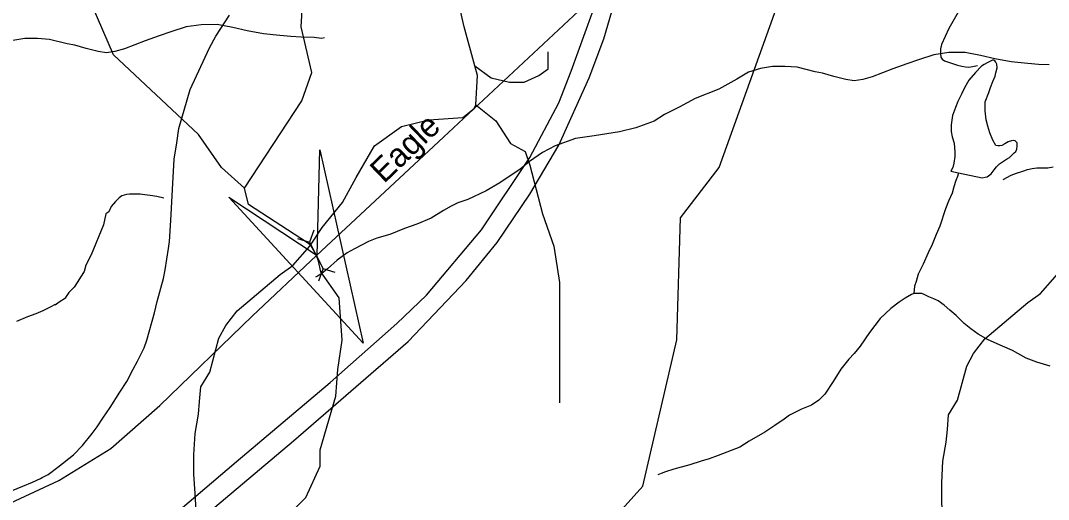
# Model space of a CAD drawing. Extents: x 2169602 to 2449496, y 721995 to 810662.
# Drawn here: x 2409013 to 2413158, y 805536 to 807469 of the extents above; entities that cross this region are included whole.
import ezdxf

# ---------------------------------------------------------------- set-up
doc = ezdxf.new("R2010")
doc.units = 0
doc.layers.add('Default', color=7, linetype='Continuous')

msp = doc.modelspace()

# ---------------------------------------------------------------- linework, layer by layer
at = {"layer": 'Default'}
for p, q in [((2410196.2, 806622.8), (2410178.8, 806575.1)), ((2410130.3, 806589.8), (2410178.8, 806575.1)), ((2410178.8, 806575.1), (2410232.9, 806466.9)), ((2410215.5, 806419.2), (2410232.9, 806466.9)), ((2410281.5, 806452.2), (2410232.9, 806466.9))]:
    msp.add_line(p, q, dxfattribs=at)
for points in [[(2409915.9, 806792.1), (2410146.8, 807144.9), (2410187.8, 807258.9), (2410144.8, 807443.5), (2410152.8, 807577.8), (2410210.8, 807619.3), (2410326.9, 807620.1), (2410442.9, 807768.7), (2410633.8, 807886.1), (2410840.9, 808147.7), (2410839.9, 808370.7), (2410796.8, 808538.9), (2410795.8, 808788.2), (2410876.8, 809137.6), (2410934.8, 809280.8), (2411041.9, 809406.5), (2411195.3, 809486.9)], [(2409915.9, 806792.1), (2409822.8, 806876), (2409730.8, 807009.1), (2409387.9, 807331.1), (2409176.9, 807820.9), (2408941.9, 808029.1), (2408716.8, 808092.7), (2408516.9, 808067.3), (2408416.8, 808016.9), (2408316.9, 808032), (2408249.9, 808108.8), (2408148.8, 808406.2), (2408147, 808649)], [(2411522, 805589.9), (2411660, 806180.9), (2411673.9, 806672.6), (2411831, 806876.1), (2412257.9, 808068)], [(2410845.5, 807286.5), (2410801.5, 807444.2), (2410783.2, 807526.6), (2410769.5, 807631.9), (2410778.6, 807705.2), (2410833.5, 807769.3), (2410915.9, 807847.1), (2411014.5, 807954.7)], [(2409110.2, 804925.8), (2410113.1, 805773.3), (2410576.4, 806173.7), (2410810, 806419.6), (2410935.4, 806572.7), (2411066.7, 806768.4), (2411184.5, 806966.4), (2411306.3, 807238.1), (2411365.3, 807395.6), (2411414.2, 807562), (2411429.1, 807622.1), (2411440.2, 807674.8)], [(2409042.5, 804971.9), (2409882.6, 805688.3), (2410261.7, 806008.7), (2410529.9, 806246.1), (2410650, 806360.8), (2410872, 806624.1), (2411066.7, 806915.9), (2411184.5, 807137.2), (2411233.8, 807265.3), (2411317.7, 807499.1), (2411343.5, 807584.2)], [(2410205.9, 806521), (2410718.1, 806998.5), (2411343.5, 807584.2)], [(2408920.1, 805548.5), (2409021.8, 805589.4), (2409061.7, 805606), (2409093.4, 805620.3), (2409099.5, 805624.2), (2409123.7, 805637.3), (2409162.9, 805666.1), (2409226.5, 805715.6), (2409262.1, 805754), (2409301.7, 805802.4), (2409321.4, 805828.6), (2409345, 805864.9), (2409374.6, 805907.1), (2409413.9, 805969.7), (2409441.4, 806011.9), (2409467, 806062.2), (2409484.7, 806094.4), (2409512, 806148.7), (2409522.6, 806178.7), (2409552.6, 806289), (2409564.2, 806335.2), (2409589.1, 806427.5), (2409596.8, 806463.5), (2409609.8, 806549.6), (2409613.6, 806577.7), (2409618.7, 806661.8), (2409625.3, 806787.9), (2409632, 806909.9), (2409643.3, 806976.1), (2409650.7, 807034.1), (2409697.1, 807190.6), (2409775.4, 807359.5), (2409800.9, 807405.8), (2409856.1, 807490.3)], [(2412793.9, 807503.7), (2412756.4, 807437.5), (2412726.9, 807373.1), (2412723.1, 807355.2), (2412722.5, 807336.4), (2412724.6, 807321.9), (2412729.9, 807314), (2412739.5, 807307.2), (2412759.6, 807299.4), (2412791.5, 807288.8), (2412808.9, 807285), (2412824, 807282.7), (2412835, 807281.5), (2412845.2, 807282.3), (2412871.7, 807288.3)], [(2410238.8, 807399.6), (2410226.9, 807397.3), (2410197.1, 807401.4), (2410145.1, 807402.8), (2410102.8, 807404.7), (2410058.9, 807408.5), (2409992.9, 807416), (2409926.9, 807427.6), (2409868.9, 807441.3), (2409806.5, 807453.1), (2409740.7, 807452.6), (2409681, 807444.2), (2409619.1, 807423.9), (2409571.3, 807407.6), (2409515.1, 807387.2), (2409431.5, 807354.9), (2409393.8, 807344.8), (2409359.5, 807338.6), (2409325.3, 807344.2), (2409277.5, 807355.9), (2409231.8, 807369.7), (2409201.2, 807375.5), (2409129.4, 807393.2), (2409081.3, 807396.9), (2409029.8, 807396.6), (2408981.6, 807388.4)], [(2413160.9, 807290), (2413118.7, 807291.8), (2413074.8, 807295.7), (2413008.7, 807303.2), (2412942.7, 807314.8), (2412884.7, 807328.4), (2412822.4, 807340.3), (2412756.5, 807339.7), (2412696.9, 807331.3), (2412634.9, 807311.1), (2412587.2, 807294.8), (2412531, 807274.4), (2412447.3, 807242), (2412409.6, 807231.9), (2412375.3, 807225.8), (2412341.1, 807231.4), (2412293.3, 807243), (2412247.6, 807256.8), (2412217, 807262.7), (2412145.3, 807280.4), (2412097.1, 807284.1), (2412045.6, 807283.7), (2411997.4, 807275.6), (2411949.2, 807261.4), (2411901.5, 807232.9), (2411829.7, 807192.7), (2411734.1, 807154), (2411668.5, 807119.7), (2411610.3, 807089.5), (2411568.5, 807063), (2411494.8, 807036.8), (2411428.8, 807020.4), (2411326.9, 807003.7), (2411250.8, 806993.3), (2411169.4, 806963.1), (2411117.3, 806936.5), (2411065.9, 806900.5), (2411026.1, 806868), (2410988.2, 806842), (2410946.5, 806813.9), (2410890.6, 806781.4), (2410816.3, 806747.1), (2410776.5, 806732.9), (2410749.1, 806720.4), (2410718.7, 806702.2), (2410669.1, 806672), (2410611.1, 806647.9), (2410561.2, 806629.5), (2410501.6, 806605.3), (2410449.5, 806590.8), (2410415.7, 806576.9), (2410359.9, 806548.4), (2410330.1, 806532.2), (2410290.2, 806502.1), (2410250.4, 806467.6), (2410228.4, 806447.8), (2410210.6, 806437.5), (2410202.8, 806433.4)], [(2410845.5, 807286.5), (2410911.3, 807238.2), (2410984.6, 807219.9), (2411044.1, 807219.9), (2411103.6, 807247.4), (2411140.2, 807274.8), (2411140.2, 807343.5)], [(2412795.2, 806854.1), (2412890.9, 806834.7), (2412903.2, 806836.9), (2412911.2, 806838.9), (2412927.2, 806850.7), (2412938.9, 806866.8), (2412948.9, 806879.1), (2412961.3, 806891), (2412972.7, 806899), (2412988.7, 806909.2), (2413000.8, 806917.1), (2413010.7, 806925.4), (2413020.7, 806935.2), (2413026.5, 806941.2), (2413030.4, 806949.6), (2413032.2, 806963.5), (2413032.4, 806971.6), (2413032.6, 806975.6), (2413028.5, 806979.5), (2413024.2, 806983.3), (2413018.1, 806985.4), (2413010.1, 806983.4), (2412996.7, 806979), (2412982.6, 806971), (2412970.5, 806965.1), (2412962.5, 806963), (2412954.5, 806963), (2412946.7, 806965), (2412934.2, 806986.8), (2412922.1, 807016.6), (2412913.7, 807042.6), (2412907.9, 807068.6), (2412903.6, 807104.6), (2412903.2, 807140.7), (2412917.4, 807178.8), (2412925.2, 807198.7), (2412934.8, 807222.8), (2412943.2, 807244.6), (2412946.7, 807258.7), (2412951, 807278.8), (2412950.8, 807293), (2412946.5, 807300.9), (2412942.4, 807306.8), (2412938.5, 807308.7), (2412932.5, 807308.7), (2412924.5, 807304.7), (2412910.8, 807298.6), (2412898.7, 807292.3), (2412888.7, 807284.5), (2412864.5, 807260.2), (2412837.2, 807228.2), (2412819.4, 807198), (2412807.5, 807172.3), (2412793.5, 807142), (2412783.5, 807117.9), (2412771.8, 807086), (2412765.8, 807047.9), (2412766.2, 807021.9), (2412770.1, 806999.9), (2412778.5, 806973.8), (2412780.6, 806939.8), (2412780.6, 806919.9), (2412776.7, 806893.8), (2412773, 806876.1), (2412765, 806861.9), (2412795.2, 806854.1)], [(2410849.5, 807129.6), (2410856.4, 807247.4), (2410845.5, 807286.5)], [(2410059.8, 806443.9), (2410110.4, 806480.5), (2410179.1, 806558.3), (2410229.4, 806633.9), (2410311.8, 806734.6), (2410366.7, 806835.3), (2410439.9, 806963.5), (2410549.8, 807041.3), (2410659.6, 807068.8), (2410796.9, 807078), (2410842.7, 807114.6), (2410849.5, 807129.6)], [(2410849.5, 807129.6), (2410929.6, 807064.2), (2410989.1, 806972.7), (2411048.6, 806940.6), (2411066.9, 806885.7), (2411117.3, 806688.8), (2411163.1, 806558.3), (2411185.9, 806411.8), (2411185.9, 805926.5)], [(2413075.6, 806331), (2413126.2, 806367.7), (2413194.9, 806445.5), (2413245.2, 806521), (2413327.6, 806621.8), (2413382.5, 806722.5), (2413455.8, 806850.7), (2413565.6, 806928.5), (2413675.4, 806956), (2413812.8, 806965.1), (2413858.5, 807001.8), (2413865.3, 807016.7)], [(2412795.2, 806854.1), (2412791.3, 806840.1), (2412785.1, 806824), (2412777.3, 806797.9), (2412769.7, 806771.9), (2412755.8, 806740), (2412743.9, 806709.7), (2412720.5, 806639.8), (2412706.2, 806605.5), (2412688.9, 806565.5), (2412673.2, 806531.4), (2412653.1, 806485.3), (2412633.2, 806445.3), (2412625.6, 806415.3), (2412618, 806397.3), (2412615.9, 806367.2)], [(2412975.8, 806827), (2413007.6, 806845.4), (2413029.6, 806853.5), (2413055.5, 806861.8), (2413073.5, 806867.8), (2413092.3, 806871.9), (2413111.4, 806874.3), (2413137.4, 806874.5), (2413155.4, 806874.6), (2413177.5, 806878.7)], [(2409590.7, 806752.2), (2409561.9, 806759), (2409535.8, 806762.7), (2409513.8, 806766.4), (2409495.7, 806768.3), (2409473.7, 806768), (2409451.7, 806767.8), (2409439.7, 806767.7), (2409421.8, 806761.5), (2409410, 806753.3), (2409396.1, 806739.2), (2409378.3, 806719), (2409368.4, 806697), (2409356.7, 806688.8), (2409347, 806644.6), (2409298.3, 806524.2), (2409276.8, 806482.1), (2409269.1, 806455.8), (2409255.3, 806433.7), (2409243.5, 806415.5), (2409229.6, 806393.4), (2409208, 806371.3), (2409194.2, 806351.2), (2409194.1, 806349.2), (2409168.4, 806332.9), (2409152.5, 806320.6), (2409152.4, 806322.6), (2409132.6, 806312.4), (2409102.7, 806298), (2409074.8, 806285.8), (2409041, 806273.5), (2408997.2, 806255)], [(2410039.8, 805418.3), (2410163.9, 805543.7), (2410221.9, 805670.4), (2410220.9, 805736.1), (2410284.6, 805953), (2410292.6, 806061.1), (2410309.9, 806179.2), (2410298.2, 806349.4), (2410224.2, 806455), (2410213.9, 806497.5), (2410205.9, 806521), (2410183.1, 806561.3), (2410170.7, 806572.3), (2409931.9, 806726.1), (2409915.9, 806792.1)], [(2408424.4, 805442.4), (2408514.4, 805434.1), (2408750.9, 805452.9), (2408933, 805503.2), (2409167.4, 805612.1), (2409376.7, 805741.9), (2409574.4, 805915.7), (2409946.9, 806275.9), (2410205.9, 806521)], [(2409744.9, 805405.6), (2409721.4, 805491.6), (2409716.8, 805560.3), (2409712.3, 805638.1), (2409712.3, 805715.9), (2409716.8, 805802.9), (2409730.6, 805880.7), (2409735.1, 805931.1), (2409739.7, 805990.6), (2409776.3, 806050.1), (2409812.9, 806187.5), (2409840.4, 806237.8), (2409886.2, 806297.4), (2410059.8, 806443.9)], [(2412615.9, 806367.2), (2412605.9, 806363.1), (2412580.3, 806349.1), (2412556.3, 806332.8), (2412522.2, 806306.8), (2412480.2, 806266.4), (2412436.7, 806210.1), (2412399, 806154.2), (2412375.6, 806125.7), (2412353.3, 806101.9), (2412321.5, 806061.6), (2412289.9, 806011.7), (2412256.5, 805961.2), (2412232.5, 805937.2), (2412202.8, 805917), (2412162.6, 805900.7), (2412114.8, 805876.7), (2412093.1, 805860.5), (2412055.1, 805834.2), (2412014.9, 805807.8), (2411951.6, 805771.6), (2411913.6, 805747.7), (2411825.9, 805713.1), (2411790.2, 805700.6), (2411757.8, 805690.5), (2411712.1, 805676.3), (2411648.3, 805658), (2411614.3, 805647.7), (2411596.2, 805641.5), (2411582.5, 805635.5)], [(2413165.7, 806074.4), (2413111.8, 806090.3), (2413069.3, 806106), (2413013.3, 806137.6), (2412972.9, 806155.4), (2412914.7, 806180.9), (2412874.5, 806202.8), (2412844.8, 806224.8), (2412818.5, 806246.5), (2412786.3, 806278.2), (2412760.3, 806300), (2412738.2, 806320), (2412714, 806337.8), (2412696.1, 806345.8), (2412676.2, 806353.6), (2412657.8, 806363.3), (2412647.9, 806367.3), (2412633.8, 806367.4), (2412615.9, 806367.2)], [(2412760.7, 805292.8), (2412737.2, 805378.8), (2412732.7, 805447.4), (2412728.1, 805525.3), (2412728.1, 805603.1), (2412732.7, 805690.1), (2412746.4, 805767.9), (2412751, 805818.3), (2412755.5, 805877.8), (2412792.2, 805937.3), (2412828.8, 806074.7), (2412856.2, 806125), (2412902, 806184.5), (2413075.6, 806331)], [(2411202.7, 805061.2), (2411438.9, 805496.5), (2411522, 805589.9)]]:
    msp.add_lwpolyline(points, dxfattribs=at)
msp.add_lwpolyline([(2410220.2, 806947.8), (2410394.8, 806167.1), (2409853.2, 806755.9), (2410209.4, 806521.5)], close=True, dxfattribs=at)

# ---------------------------------------------------------------- texts
msp.add_text('Eagle', height=95, rotation=43.8489, dxfattribs=at).set_placement((2410478.6, 806808.9))

doc.saveas('drawing.dxf')
